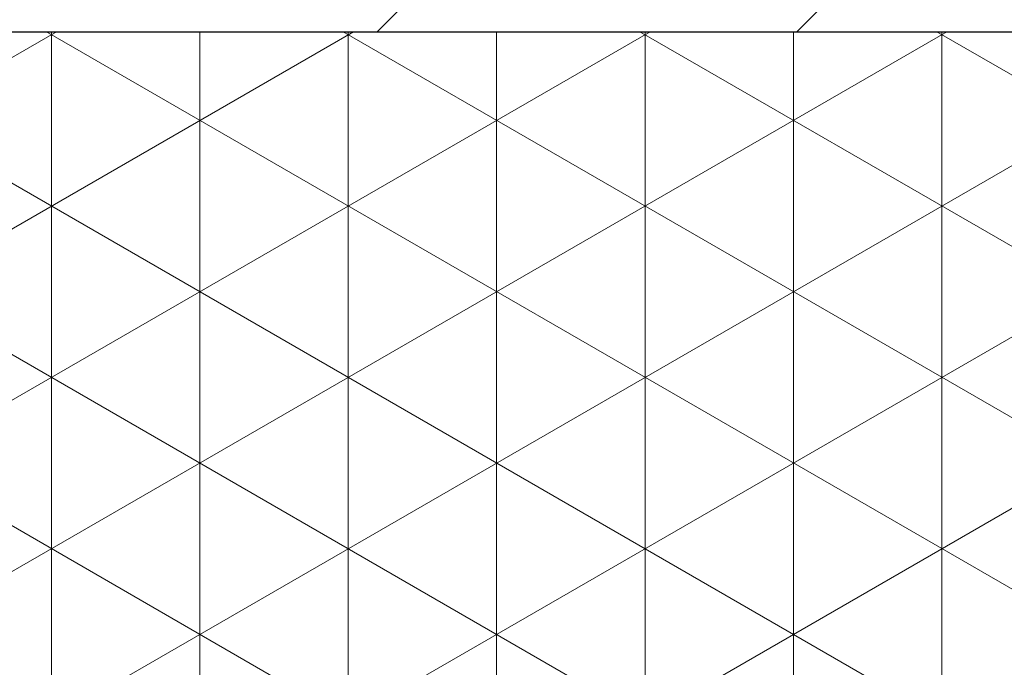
# Model space of a CAD drawing. Header units: millimetres. Extents: x -14064 to 10606674, y -83552 to 74051.
# Tile 513 of 656: x 28162 to 28173, y -16521 to -16514. Entities that reach past the tile are written whole.
import ezdxf

# ---------------------------------------------------------------- set-up
doc = ezdxf.new("R2010")
doc.units = ezdxf.units.MM

msp = doc.modelspace()

# ---------------------------------------------------------------- hatches: boundary and pattern name
at = {"lineweight": 5}
h = msp.add_hatch(dxfattribs=at)
h.set_pattern_fill('ANSI31', color=256)
h.set_pattern_definition([(45, (-34747.1418, -23888.6844), (-2.24506403, 2.24506403), [])])
h.paths.add_polyline_path([(28274.93738, -16512.1425), (28114.93738, -16512.1425), (28114.93738, -16514.1425), (28274.93738, -16514.1425)])
h = msp.add_hatch(dxfattribs=at)
h.set_pattern_fill('NET3', color=256, scale=0.5, angle=90)
h.set_pattern_definition([(90, (-34747.1418, -23888.6844), (-1.5875, 1e-16), []), (150, (-34747.1418, -23888.6844), (-0.79375, -1.37481533), []), (210, (-34747.1418, -23888.6844), (0.79375, -1.37481533), [])])
h.paths.add_polyline_path([(28234.93738, -16514.1425), (28154.93738, -16514.1425), (28154.93738, -16530.1425), (28234.93738, -16530.1425)])

# ---------------------------------------------------------------- linework, layer by layer
msp.add_line((27997.43875, -16514.1425), (28400.02442, -16514.1425))
msp.add_lwpolyline([(28114.93738, -16514.1425), (28274.93738, -16514.1425), (28274.93738, -16512.1425), (28114.93738, -16512.1425)], close=True)
msp.add_lwpolyline([(28154.93738, -16530.1425), (28234.93738, -16530.1425), (28234.93738, -16514.1425), (28154.93738, -16514.1425)], close=True, dxfattribs=at)

doc.saveas('drawing.dxf')
